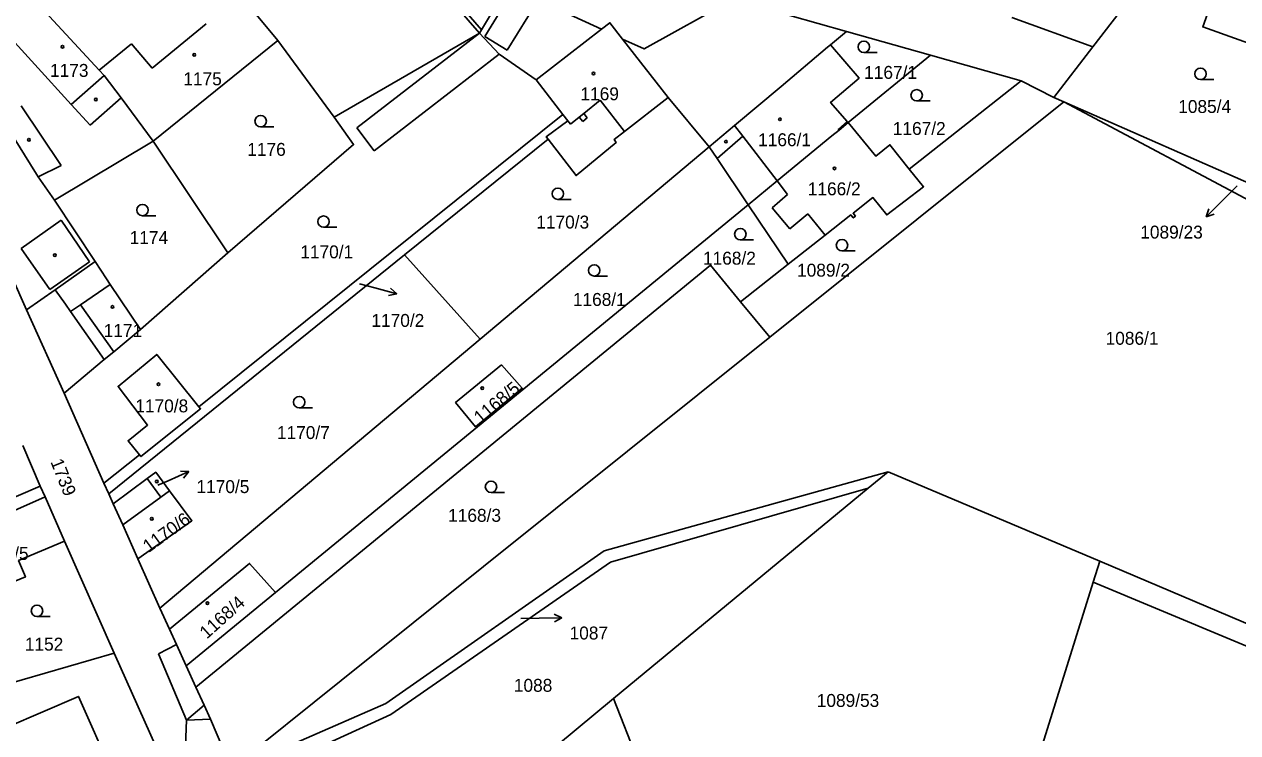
# Model space of a CAD drawing. Extents: x -724107 to -720612, y -1045267 to -1038441.
# Drawn here: x -722005.9 to -721846.3, y -1044091.6 to -1043998.4 of the extents above; entities that cross this region are included whole.
import ezdxf

# ---------------------------------------------------------------- set-up
doc = ezdxf.new("R2010")
doc.units = 0
for name, color, linetype in [('Hranice parcel', 7, 'Continuous'), ('Parcelní čísla', 7, 'Continuous'), ('Pop  PČ popisy', 7, 'Continuous'), ('Vnitřní kresba', 7, 'Continuous'), ('Značky budov', 7, 'Continuous'), ('Značky kultur', 7, 'Continuous')]:
    doc.layers.add(name, color=color, linetype=linetype)

msp = doc.modelspace()

# ---------------------------------------------------------------- linework, layer by layer
at = {"layer": 'Hranice parcel'}
for p, q in [((-721972.57, -1044000.54), (-721982.32, -1043988.75)), ((-721858.06, -1043991.85), (-721865.38, -1044001.36)), ((-721912.66, -1043995.11), (-721897.77, -1043999.33)), ((-721865.38, -1044001.36), (-721876.05, -1043997.5)), ((-721946.04, -1043999.55), (-721965.16, -1044010.62)), ((-721897.77, -1043999.33), (-721899.88, -1044001.1)), ((-721897.77, -1043999.33), (-721886.75, -1044002.46)), ((-721988.93, -1044013.79), (-721972.57, -1044000.54)), ((-721965.16, -1044010.62), (-721972.57, -1044000.54)), ((-721897.54, -1044011.31), (-721886.75, -1044002.46)), ((-721886.75, -1044002.46), (-721874.82, -1044005.84)), ((-721870.5, -1044008.02), (-721865.38, -1044001.36)), ((-721874.82, -1044005.84), (-721889.53, -1044017.43)), ((-721874.82, -1044005.84), (-721870.5, -1044008.02)), ((-721869.2, -1044008.58), (-721907.88, -1044039.57)), ((-721870.5, -1044008.02), (-721869.2, -1044008.58)), ((-721869.2, -1044008.58), (-721840.57, -1044021.18)), ((-721841.48, -1044023.35), (-721869.2, -1044008.58)), ((-721982.93, -1044048.71), (-721935.06, -1044010.25)), ((-721899.7, -1044013.08), (-721898.74, -1044012.3)), ((-721897.54, -1044011.31), (-721898.74, -1044012.3)), ((-722001.91, -1044021.54), (-721988.93, -1044013.79)), ((-721979.12, -1044028.47), (-721988.93, -1044013.79)), ((-721955.89, -1044028.74), (-721937.02, -1044013.49)), ((-721915.83, -1044014.5), (-721945.97, -1044039.83)), ((-721996.58, -1044029.61), (-722001.91, -1044021.54)), ((-721972.85, -1044073.13), (-721910.72, -1044022.13)), ((-721910.72, -1044022.13), (-721905.46, -1044029.97)), ((-721994.79, -1044060.16), (-721955.89, -1044028.74)), ((-721979.12, -1044028.47), (-721990.63, -1044038.56)), ((-721955.89, -1044028.74), (-721945.97, -1044039.83)), ((-721905.46, -1044029.97), (-721911.7, -1044034.89)), ((-722005.6, -1044035.96), (-722000.67, -1044046.91)), ((-721911.7, -1044034.89), (-721907.88, -1044039.57)), ((-721945.97, -1044039.83), (-721988.08, -1044075.21)), ((-722000.67, -1044046.91), (-721995.42, -1044058.75)), ((-721995.42, -1044058.75), (-721990.76, -1044055.01)), ((-721894.94, -1044059.42), (-721892.32, -1044057.25)), ((-721892.32, -1044057.25), (-721864.49, -1044069.03)), ((-721995.42, -1044058.75), (-721994.79, -1044060.16)), ((-721994.79, -1044060.16), (-721994.21, -1044061.48)), ((-721928.43, -1044087.1), (-721894.94, -1044059.42)), ((-722003.15, -1044060.55), (-722000.62, -1044066.39)), ((-721994.21, -1044061.48), (-721992.95, -1044064.25)), ((-721992.95, -1044064.25), (-721990.96, -1044068.72)), ((-721994.07, -1044081.11), (-722000.62, -1044066.39)), ((-721990.96, -1044068.72), (-721988.08, -1044075.21)), ((-721864.49, -1044069.03), (-721865.34, -1044071.77)), ((-721864.49, -1044069.03), (-721755.43, -1044115.2)), ((-721865.34, -1044071.77), (-721876.14, -1044106.37)), ((-721972.85, -1044073.13), (-721984.62, -1044082.79)), ((-721988.08, -1044075.21), (-721986.81, -1044077.96)), ((-722009.23, -1044085.49), (-721994.07, -1044081.11)), ((-721985.93, -1044099.27), (-721994.07, -1044081.11)), ((-721984.62, -1044082.79), (-721983.33, -1044085.61)), ((-721983.33, -1044085.61), (-721982.26, -1044087.94)), ((-721939.37, -1044096.15), (-721928.43, -1044087.1)), ((-721917.58, -1044114.51), (-721928.43, -1044087.1))]:
    msp.add_line(p, q, dxfattribs=at)
for points in [[(-721839.74, -1043977.37), (-721843.36, -1043988.76), (-721843.71, -1043988.63), (-721844.04, -1043989.55), (-721847.25, -1043988.39), (-721850.94, -1043998.75), (-721840.74, -1044002.38), (-721837.07, -1043992.07), (-721837.73, -1043991.83), (-721832.5, -1043980.47)], [(-721962.57, -1043980.54), (-721946.34, -1043999.21), (-721946.04, -1043999.55)], [(-721938.92, -1043987.66), (-721945.78, -1043999.12), (-721946.04, -1043999.55)], [(-721912.66, -1043995.11), (-721924.39, -1044001.63), (-721927.22, -1044000.33), (-721928.88, -1043998.19), (-721929.99, -1043999.05), (-721938.31, -1043995.21), (-721936.78, -1043992.72), (-721934.82, -1043993.93), (-721932.98, -1043990.94), (-721935.59, -1043989.35), (-721935.26, -1043988.7)], [(-721988.93, -1044013.79), (-721993.17, -1044008.08), (-721995.38, -1044005.11), (-721996.03, -1044004.41), (-722004.78, -1043994.97), (-722005.09, -1043994.64)], [(-721946.04, -1043999.55), (-721943.43, -1044002.32), (-721938.57, -1044005.72), (-721935.06, -1044010.25)], [(-721899.88, -1044001.1), (-721900.26, -1044001.42), (-721906.38, -1044006.56), (-721912.5, -1044011.71), (-721915.83, -1044014.5)], [(-721898.74, -1044012.3), (-721898.85, -1044012.18), (-721897.71, -1044011.2), (-721899.87, -1044008.68), (-721896.13, -1044005.46), (-721899.88, -1044001.1)], [(-722001.91, -1044021.54), (-722004.06, -1044018.46), (-722004.3, -1044018.12), (-722005.85, -1044015.57), (-722007.57, -1044012.8), (-722008.73, -1044010.9), (-722012.96, -1044004.01), (-722013.89, -1044002.5)], [(-722018.68, -1044006.86), (-722014.55, -1044016.03), (-722014.13, -1044016.99), (-722013.25, -1044018.99), (-722011.67, -1044022.41), (-722005.6, -1044035.96)], [(-721937.02, -1044013.49), (-721933.33, -1044018.29), (-721928.05, -1044013.93), (-721928.33, -1044013.57), (-721926.96, -1044012.5), (-721921.22, -1044008.03), (-721915.83, -1044014.5)], [(-721965.16, -1044010.62), (-721962.6, -1044014.22), (-721979.12, -1044028.47)], [(-721935.06, -1044010.25), (-721934.41, -1044011.09), (-721937.26, -1044013.18), (-721937.02, -1044013.49)], [(-721889.53, -1044017.43), (-721892.08, -1044014.24), (-721893.92, -1044015.75), (-721897.54, -1044011.31)], [(-721910.72, -1044022.13), (-721906.91, -1044019), (-721899.7, -1044013.08)], [(-721915.83, -1044014.5), (-721914.79, -1044016.05), (-721910.72, -1044022.13)], [(-721889.53, -1044017.43), (-721887.65, -1044019.77), (-721892.48, -1044023.48), (-721894.3, -1044021.19), (-721896.92, -1044023.24), (-721896.6, -1044023.62), (-721896.9, -1044023.87), (-721897.22, -1044023.48), (-721900.58, -1044026.13), (-721905.46, -1044029.97)], [(-721996.58, -1044029.61), (-722001.84, -1044033.31), (-722005.6, -1044035.96)], [(-721990.63, -1044038.56), (-721994.58, -1044032.62), (-721995.07, -1044031.87), (-721996.58, -1044029.61)], [(-721983.33, -1044085.61), (-721915.65, -1044030.06), (-721911.7, -1044034.89)], [(-721990.63, -1044038.56), (-721994.14, -1044041.48), (-721995.37, -1044042.5), (-722000.67, -1044046.91)], [(-721907.88, -1044039.57), (-721964.23, -1044084.73), (-721978.63, -1044096.27)], [(-721990.76, -1044055.01), (-721992.24, -1044053.17), (-721989.67, -1044051.11), (-721993.57, -1044046.02), (-721988.47, -1044041.83), (-721982.93, -1044048.71)], [(-721943.14, -1044043.2), (-721940.41, -1044046.28), (-721946.55, -1044051.34), (-721949.18, -1044048.15), (-721943.14, -1044043.2)], [(-721982.93, -1044048.71), (-721982.72, -1044048.97), (-721990.55, -1044055.27), (-721990.76, -1044055.01)], [(-722006.1, -1044053.8), (-722003.79, -1044059.13), (-722003.15, -1044060.55)], [(-721986.79, -1044059.77), (-721988.61, -1044057.31), (-721989.72, -1044058.14), (-721994.21, -1044061.48)], [(-721978.5, -1044096.56), (-721958.36, -1044087.75), (-721929.65, -1044067.65), (-721892.32, -1044057.25)], [(-721992.95, -1044064.25), (-721987.93, -1044060.62), (-721986.79, -1044059.77)], [(-721990.96, -1044068.72), (-721983.85, -1044063.71), (-721986.79, -1044059.77)], [(-721977.74, -1044098.33), (-721957.68, -1044089.17), (-721928.83, -1044069.15), (-721894.94, -1044059.42)], [(-722023.09, -1044067.77), (-722017.65, -1044065.11), (-722016.96, -1044066.7), (-722014.11, -1044065.43), (-722013.66, -1044066.44), (-722010.7, -1044065.13), (-722011.15, -1044064.11), (-722003.15, -1044060.55)], [(-722000.62, -1044066.39), (-722006.65, -1044068.95), (-722005.75, -1044071.1), (-722011.07, -1044073.25)], [(-721986.81, -1044077.96), (-721976.27, -1044069.31), (-721972.85, -1044073.13)], [(-721780.9, -1044216.97), (-721767.31, -1044180.9), (-721761.48, -1044160.32), (-721758.85, -1044143.13), (-721757.19, -1044125.34), (-721756.99, -1044116.98), (-721865.34, -1044071.77)], [(-721984.62, -1044082.79), (-721985.89, -1044079.96), (-721986.81, -1044077.96)], [(-721994.25, -1044097), (-722003.71, -1044101.09), (-722004.26, -1044099.82), (-722006.53, -1044100.81), (-722007.95, -1044097.53), (-722005.67, -1044096.55), (-722008.14, -1044090.87), (-721998.77, -1044086.81), (-721994.25, -1044097)], [(-721971.32, -1044122.45), (-721981.57, -1044100.08), (-721982.41, -1044098.27), (-721984.68, -1044093.31), (-721984.57, -1044089.93), (-721982.26, -1044087.94)], [(-721982.26, -1044087.94), (-721981.42, -1044089.79), (-721978.63, -1044096.27)]]:
    msp.add_lwpolyline(points, dxfattribs=at)
at = {"layer": 'Pop  PČ popisy'}
for p, q in [((-721846.4, -1044019.65), (-721848.37, -1044021.61)), ((-721848.37, -1044021.61), (-721850.49, -1044023.73)), ((-721850.49, -1044023.73), (-721850.14, -1044022.67)), ((-721850.49, -1044023.73), (-721849.43, -1044023.38)), ((-721961.81, -1044032.53), (-721959.8, -1044033.08)), ((-721959.8, -1044033.08), (-721956.9, -1044033.86)), ((-721956.9, -1044033.86), (-721957.74, -1044033.11)), ((-721956.9, -1044033.86), (-721958, -1044034.08)), ((-721988.32, -1044059.04), (-721986.99, -1044058.45)), ((-721986.99, -1044058.45), (-721984.25, -1044057.23)), ((-721984.25, -1044057.23), (-721985.37, -1044057.18)), ((-721984.25, -1044057.23), (-721984.96, -1044058.09)), ((-721935.19, -1044076.48), (-721936.2, -1044075.99)), ((-721940.61, -1044076.57), (-721938.19, -1044076.53)), ((-721938.19, -1044076.53), (-721935.19, -1044076.48)), ((-721935.19, -1044076.48), (-721936.18, -1044077))]:
    msp.add_line(p, q, dxfattribs=at)
at = {"layer": 'Vnitřní kresba'}
for p, q in [((-721962.16, -1043980.23), (-721945.78, -1043999.12)), ((-721937.92, -1043987.94), (-721945.34, -1043999.98)), ((-721942.38, -1044001.81), (-721938.31, -1043995.21)), ((-722009.33, -1043998.43), (-721999.71, -1044008.95)), ((-721981.97, -1043998.35), (-721989.06, -1044004.15)), ((-721946.04, -1043999.55), (-721962.15, -1044012.02)), ((-721938.57, -1044005.72), (-721929.99, -1043999.05)), ((-721991.78, -1044000.96), (-721996.03, -1044004.41)), ((-721989.06, -1044004.15), (-721991.78, -1044000.96)), ((-721945.34, -1043999.98), (-721942.38, -1044001.81)), ((-721927.22, -1044000.33), (-721921.22, -1044008.03)), ((-721959.89, -1044015.04), (-721943.43, -1044002.32)), ((-721999.71, -1044008.95), (-721995.38, -1044005.11)), ((-722001.03, -1044016.95), (-722006.29, -1044009.14)), ((-721997.21, -1044011.68), (-721999.71, -1044008.95)), ((-721993.17, -1044008.08), (-721997.21, -1044011.68)), ((-721932.33, -1044010.14), (-721930.16, -1044008.39)), ((-721930.16, -1044008.39), (-721926.96, -1044012.5)), ((-721934.07, -1044011.53), (-721932.93, -1044010.61)), ((-721932.93, -1044010.61), (-721932.33, -1044010.14)), ((-721932.93, -1044010.61), (-721932.47, -1044011.18)), ((-721932.47, -1044011.18), (-721931.88, -1044010.71)), ((-721931.88, -1044010.71), (-721932.33, -1044010.14)), ((-721962.15, -1044012.02), (-721959.89, -1044015.04)), ((-721934.41, -1044011.09), (-721934.07, -1044011.53)), ((-721912.5, -1044011.71), (-721911.41, -1044013.13)), ((-721911.41, -1044013.13), (-721914.79, -1044016.05)), ((-721911.41, -1044013.13), (-721906.91, -1044019)), ((-722004.06, -1044018.46), (-722001.03, -1044016.95)), ((-721905.55, -1044020.77), (-721906.91, -1044019)), ((-721907.54, -1044022.54), (-721905.55, -1044020.77)), ((-721905.23, -1044025.29), (-721907.54, -1044022.54)), ((-721902.88, -1044023.33), (-721905.23, -1044025.29)), ((-721900.58, -1044026.13), (-721902.88, -1044023.33)), ((-722001.04, -1044024.17), (-722006.32, -1044027.87)), ((-721997.31, -1044029.62), (-722001.04, -1044024.17)), ((-722006.32, -1044027.87), (-722002.53, -1044033.27)), ((-722002.53, -1044033.27), (-721997.31, -1044029.62)), ((-721994.58, -1044032.62), (-721998.49, -1044035.29)), ((-722001.84, -1044033.31), (-722000.49, -1044035.23)), ((-721999.81, -1044036.19), (-722000.49, -1044035.23)), ((-721999.81, -1044036.19), (-721998.49, -1044035.29)), ((-721995.37, -1044042.5), (-721999.81, -1044036.19)), ((-721998.49, -1044035.29), (-721994.14, -1044041.48)), ((-721989.72, -1044058.14), (-721987.93, -1044060.62)), ((-722003.79, -1044059.13), (-722017.65, -1044065.11)), ((-721988.25, -1044081.2), (-721985.89, -1044079.96)), ((-721984.57, -1044089.93), (-721988.25, -1044081.2)), ((-721981.42, -1044089.79), (-721984.57, -1044089.93))]:
    msp.add_line(p, q, dxfattribs=at)
at = {"layer": 'Značky budov'}
for centre in [(-722000.87, -1044001.35), (-721983.54, -1044002.42), (-721931.04, -1044004.87), (-721996.48, -1044008.28), (-721906.53, -1044010.89), (-722005.28, -1044013.58), (-721913.63, -1044013.83), (-721899.37, -1044017.35), (-722001.87, -1044028.76), (-721994.3, -1044035.58), (-721988.25, -1044045.75), (-721945.67, -1044046.25), (-721988.47, -1044058.54), (-721989.13, -1044063.44), (-721981.82, -1044074.53)]:
    msp.add_circle(centre, 0.175, dxfattribs=at)
at = {"layer": 'Značky kultur'}
for p, q in [((-721895.5, -1044002.11), (-721893.75, -1044002.11)), ((-721851.23, -1044005.66), (-721849.48, -1044005.66)), ((-721888.55, -1044008.48), (-721886.8, -1044008.48)), ((-721974.81, -1044011.89), (-721973.06, -1044011.89)), ((-721935.73, -1044021.43), (-721933.98, -1044021.43)), ((-721990.35, -1044023.58), (-721988.6, -1044023.58)), ((-721966.54, -1044025.1), (-721964.79, -1044025.1)), ((-721911.74, -1044026.75), (-721909.99, -1044026.75)), ((-721898.37, -1044028.21), (-721896.62, -1044028.21)), ((-721930.95, -1044031.52), (-721929.2, -1044031.52)), ((-721969.74, -1044048.85), (-721967.99, -1044048.85)), ((-721944.52, -1044059.98), (-721942.77, -1044059.98)), ((-722004.22, -1044076.3), (-722002.47, -1044076.3))]:
    msp.add_line(p, q, dxfattribs=at)
for centre in [(-721895.5, -1044001.36), (-721851.23, -1044004.91), (-721888.55, -1044007.73), (-721974.81, -1044011.14), (-721935.73, -1044020.68), (-721990.35, -1044022.83), (-721966.54, -1044024.35), (-721911.74, -1044026), (-721898.37, -1044027.46), (-721930.95, -1044030.77), (-721969.74, -1044048.1), (-721944.52, -1044059.23), (-722004.22, -1044075.55)]:
    msp.add_circle(centre, 0.75, dxfattribs=at)

# ---------------------------------------------------------------- texts
at = {"layer": 'Parcelní čísla'}
for s, p in [('1173', (-722002.51, -1044005.31)), ('1167/1', (-721895.46, -1044005.57)), ('1175', (-721984.98, -1044006.42)), ('1169', (-721932.76, -1044008.39)), ('1085/4', (-721854.16, -1044010.06)), ('1167/2', (-721891.69, -1044012.95)), ('1176', (-721976.57, -1044015.7)), ('1166/1', (-721909.4, -1044014.43)), ('1166/2', (-721902.87, -1044020.89)), ('1170/3', (-721938.57, -1044025.26)), ('1089/23', (-721859.15, -1044026.58)), ('1174', (-721992.04, -1044027.3)), ('1170/1', (-721969.6, -1044029.18)), ('1168/2', (-721916.65, -1044030.01)), ('1089/2', (-721904.28, -1044031.59)), ('1168/1', (-721933.76, -1044035.44)), ('1171', (-721995.45, -1044039.52)), ('1170/2', (-721960.25, -1044038.2)), ('1086/1', (-721863.71, -1044040.55)), ('1170/8', (-721991.29, -1044049.44)), ('1170/7', (-721972.67, -1044052.95)), ('1170/5', (-721983.25, -1044060.06)), ('1168/3', (-721950.16, -1044063.84)), ('1151/5', (-722012.28, -1044068.85)), ('1087', (-721934.19, -1044079.32)), ('1152', (-722005.82, -1044080.78)), ('1088', (-721941.52, -1044086.2)), ('1089/53', (-721901.69, -1044088.19))]:
    msp.add_text(s, height=1.7, dxfattribs=at).set_placement(p)
for s, rotation, p in [('1168/5', 40, (-721945.9, -1044051.02)), ('1739', 292, (-722002.48, -1044055.94)), ('1170/6', 36, (-721989.53, -1044067.95)), ('1168/4', 42, (-721981.9, -1044079.34))]:
    msp.add_text(s, height=1.7, rotation=rotation, dxfattribs=at).set_placement(p)

doc.saveas('drawing.dxf')
